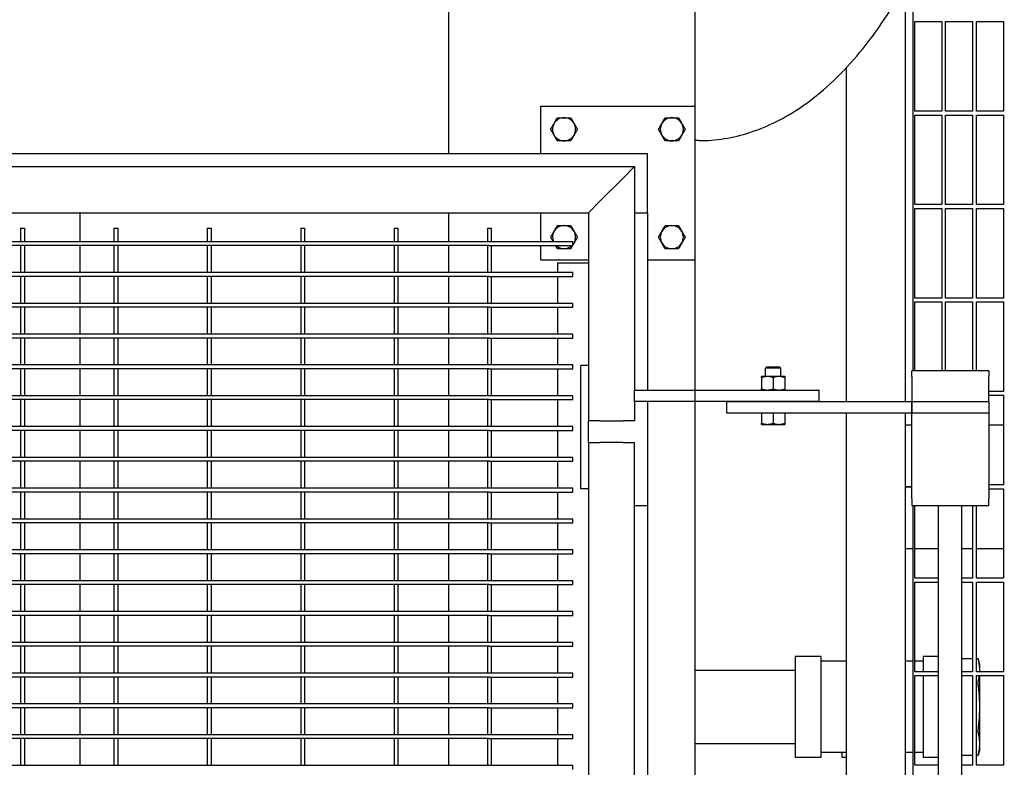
# Model space of a CAD drawing. Header units: inches. Extents: x 24 to 1128, y -94 to 748.
# Tile 506 of 546: x 671 to 703, y 541 to 565. Entities that reach past the tile are written whole.
import ezdxf

# ---------------------------------------------------------------- set-up
doc = ezdxf.new("R2010")
doc.units = ezdxf.units.IN
doc.header["$LTSCALE"] = 32
doc.header["$MEASUREMENT"] = 0
doc.layers.add('Dimension (ANSI)', color=7, linetype='Continuous', lineweight=25)
doc.layers.add('Visible (ANSI)', color=7, linetype='Continuous', lineweight=30)
doc.styles.add('Note Text (ANSI)', font='tahoma.ttf')
doc.dimstyles.new('Architectural (ANSI)', dxfattribs={"dimscale": 32, "dimtxt": 0.125, "dimasz": 0.098425, "dimexe": 0.125, "dimexo": 0.0625, "dimgap": 0.031496, "dimtad": 0, "dimtih": 1, "dimtoh": 1, "dimdec": 4, "dimrnd": 1e-08, "dimzin": 3, "dimdsep": 46, "dimlunit": 4, "dimtxsty": 'Note Text (ANSI)', "dimcen": 0.09, "dimdle": 0.393701, "dimclrd": 256, "dimclre": 256, "dimclrt": 256, "dimadec": 0, "dimazin": 3, "dimtfac": 0.96, "dimtofl": 0, "dimtmove": 0, "dimatfit": 3, "dimfxl": 1, "dimfrac": 2, "dimtolj": 1, "dimtzin": 12, "dimlwd": -1, "dimlwe": -1, "dimarcsym": 0})

# ---------------------------------------------------------------- blocks, each defined once
blk = doc.blocks.new('*D15')
at = {"layer": 'Defpoints', "color": 0, "transparency": 16777216}
for p in [(692.915, 562.239), (493.915, 496.383), (692.915, 464.957)]:
    blk.add_point(p, dxfattribs=at)
at = {"layer": 'Dimension (ANSI)', "transparency": 16777216}
for p, q in [((692.915, 560.239), (692.915, 460.957)), ((493.915, 494.383), (493.915, 460.957)), ((497.065, 464.957), (578.675, 464.957)), ((689.766, 464.957), (594.155, 464.957))]:
    blk.add_line(p, q, dxfattribs=at)
for points in [[(497.065, 465.481), (497.065, 464.432), (493.915, 464.957)], [(689.766, 465.481), (689.766, 464.432), (692.915, 464.957)]]:
    blk.add_solid(points, dxfattribs=at)
at = {"layer": 'Dimension (ANSI)', "transparency": 16777216, "insert": (579.683, 467.036), "char_height": 4, "attachment_point": 1, "style": 'Note Text (ANSI)'}
blk.add_mtext('\\A1;16\'-7"', dxfattribs=at)
blk = doc.blocks.new('*D17')
at = {"layer": 'Defpoints', "color": 0, "transparency": 16777216}
for p in [(692.915, 606.059), (692.915, 480.059), (781.117, 480.059)]:
    blk.add_point(p, dxfattribs=at)
at = {"layer": 'Dimension (ANSI)', "transparency": 16777216}
for p, q in [((694.915, 606.059), (785.117, 606.059)), ((781.117, 602.909), (781.117, 543.149)), ((781.117, 483.209), (781.117, 536.969)), ((694.915, 480.059), (785.117, 480.059))]:
    blk.add_line(p, q, dxfattribs=at)
for points in [[(780.592, 602.909), (781.642, 602.909), (781.117, 606.059)], [(780.592, 483.209), (781.642, 483.209), (781.117, 480.059)]]:
    blk.add_solid(points, dxfattribs=at)
at = {"layer": 'Dimension (ANSI)', "transparency": 16777216, "insert": (774.385, 542.141), "char_height": 4, "attachment_point": 1, "style": 'Note Text (ANSI)'}
blk.add_mtext('\\A1;10\'-6"', dxfattribs=at)

msp = doc.modelspace()

# ---------------------------------------------------------------- linework, layer by layer
at = {"layer": 'Visible (ANSI)'}
for p, q in [((692.91529, 606.05891), (692.91529, 562.23882)), ((684.91529, 598.05891), (684.91529, 560.69882)), ((699.99529, 566.65041), (699.99529, 553.65382)), ((699.74529, 566.17975), (699.74529, 552.65382)), ((700.05779, 562.07641), (700.05779, 564.98266)), ((700.05779, 564.98266), (700.93279, 564.98266)), ((700.93279, 564.98266), (700.93279, 562.07641)), ((701.05779, 562.07641), (701.05779, 564.98266)), ((701.05779, 564.98266), (701.93279, 564.98266)), ((701.93279, 564.98266), (701.93279, 562.07641)), ((702.05779, 562.07641), (702.05779, 564.98266)), ((702.05779, 564.98266), (702.93279, 564.98266)), ((702.93279, 564.98266), (702.93279, 562.07641)), ((697.82529, 563.47882), (697.82529, 552.65382)), ((687.91529, 562.23882), (692.91529, 562.23882)), ((687.91529, 560.69882), (687.91529, 562.23882)), ((692.91529, 562.23882), (692.91529, 557.23882)), ((700.93279, 562.07641), (700.05779, 562.07641)), ((700.05779, 559.04516), (700.05779, 561.95141)), ((700.05779, 561.95141), (700.93279, 561.95141)), ((700.93279, 561.95141), (700.93279, 559.04516)), ((701.93279, 562.07641), (701.05779, 562.07641)), ((701.05779, 559.04516), (701.05779, 561.95141)), ((701.05779, 561.95141), (701.93279, 561.95141)), ((701.93279, 561.95141), (701.93279, 559.04516)), ((702.93279, 562.07641), (702.05779, 562.07641)), ((702.05779, 559.04516), (702.05779, 561.95141)), ((702.05779, 561.95141), (702.93279, 561.95141)), ((702.93279, 561.95141), (702.93279, 559.04516)), ((693.04029, 561.12141), (692.91529, 561.12141)), ((626.53529, 560.69882), (691.37529, 560.69882)), ((691.37529, 558.77882), (691.37529, 560.69882)), ((626.95529, 560.27882), (690.95529, 560.27882)), ((690.58029, 559.90382), (690.95529, 560.27882)), ((690.95529, 560.27882), (690.58029, 559.90382)), ((690.95529, 560.27882), (690.95529, 553.02882)), ((690.58029, 559.90382), (689.83029, 559.15382)), ((689.83029, 559.15382), (690.58029, 559.90382)), ((689.45529, 558.77882), (689.83029, 559.15382)), ((689.83029, 559.15382), (689.45529, 558.77882)), ((700.93279, 559.04516), (700.05779, 559.04516)), ((701.93279, 559.04516), (701.05779, 559.04516)), ((702.93279, 559.04516), (702.05779, 559.04516)), ((628.45529, 558.77882), (689.45529, 558.77882)), ((672.95529, 557.84132), (672.95529, 558.77882)), ((684.91529, 558.77882), (684.91529, 557.84132)), ((687.91529, 557.84132), (687.91529, 558.77882)), ((689.45529, 558.77882), (689.45529, 552.02882)), ((690.95529, 558.77882), (691.37529, 558.77882)), ((690.95529, 558.77882), (691.37529, 558.77882)), ((691.37529, 558.77882), (691.37529, 553.02882)), ((700.05779, 556.01391), (700.05779, 558.92016)), ((700.05779, 558.92016), (700.93279, 558.92016)), ((700.93279, 558.92016), (700.93279, 556.01391)), ((701.05779, 556.01391), (701.05779, 558.92016)), ((701.05779, 558.92016), (701.93279, 558.92016)), ((701.93279, 558.92016), (701.93279, 556.01391)), ((702.05779, 556.01391), (702.05779, 558.92016)), ((702.05779, 558.92016), (702.93279, 558.92016)), ((702.93279, 558.92016), (702.93279, 556.01391)), ((671.01779, 558.27882), (671.14279, 558.27882)), ((671.01779, 558.27882), (671.01779, 557.84132)), ((671.14279, 558.27882), (671.14279, 557.84132)), ((674.04904, 558.27882), (674.17404, 558.27882)), ((674.04904, 558.27882), (674.04904, 557.84132)), ((674.17404, 558.27882), (674.17404, 557.84132)), ((677.08029, 558.27882), (677.20529, 558.27882)), ((677.08029, 558.27882), (677.08029, 557.84132)), ((677.20529, 558.27882), (677.20529, 557.84132)), ((680.11154, 558.27882), (680.23654, 558.27882)), ((680.11154, 558.27882), (680.11154, 557.84132)), ((680.23654, 558.27882), (680.23654, 557.84132)), ((683.14279, 558.27882), (683.26779, 558.27882)), ((683.14279, 558.27882), (683.14279, 557.84132)), ((683.26779, 558.27882), (683.26779, 557.84132)), ((686.17404, 558.27882), (686.29904, 558.27882)), ((686.17404, 558.27882), (686.17404, 557.84132)), ((686.29904, 558.27882), (686.29904, 557.84132)), ((671.08029, 557.84132), (668.04904, 557.84132)), ((671.08029, 557.71632), (668.04904, 557.71632)), ((671.01779, 557.71632), (671.01779, 556.84132)), ((674.11154, 557.84132), (671.08029, 557.84132)), ((674.11154, 557.71632), (671.08029, 557.71632)), ((671.14279, 557.71632), (671.14279, 556.84132)), ((672.95529, 556.84132), (672.95529, 557.71632)), ((674.04904, 557.71632), (674.04904, 556.84132)), ((677.14279, 557.84132), (674.11154, 557.84132)), ((677.14279, 557.71632), (674.11154, 557.71632)), ((674.17404, 557.71632), (674.17404, 556.84132)), ((677.08029, 557.71632), (677.08029, 556.84132)), ((680.17404, 557.84132), (677.14279, 557.84132)), ((680.17404, 557.71632), (677.14279, 557.71632)), ((677.20529, 557.71632), (677.20529, 556.84132)), ((680.11154, 557.71632), (680.11154, 556.84132)), ((683.20529, 557.84132), (680.17404, 557.84132)), ((683.20529, 557.71632), (680.17404, 557.71632)), ((680.23654, 557.71632), (680.23654, 556.84132)), ((683.14279, 557.71632), (683.14279, 556.84132)), ((686.23654, 557.84132), (683.20529, 557.84132)), ((686.23654, 557.71632), (683.20529, 557.71632)), ((683.26779, 557.71632), (683.26779, 556.84132)), ((684.91529, 557.71632), (684.91529, 556.84132)), ((686.17404, 557.71632), (686.17404, 556.84132)), ((688.95529, 557.84132), (686.23654, 557.84132)), ((686.23654, 557.71632), (688.95529, 557.71632)), ((686.29904, 557.71632), (686.29904, 556.84132)), ((687.91529, 557.23882), (687.91529, 557.71632)), ((688.95529, 557.71632), (688.95529, 557.84132)), ((689.45529, 557.23882), (687.91529, 557.23882)), ((688.45529, 557.15382), (688.45529, 556.84132)), ((688.45529, 557.15382), (689.45529, 557.15382)), ((692.91529, 557.23882), (691.37529, 557.23882)), ((692.91529, 557.23882), (692.91529, 553.02882)), ((671.08029, 556.84132), (668.04904, 556.84132)), ((671.08029, 556.71632), (668.04904, 556.71632)), ((671.01779, 556.71632), (671.01779, 555.84132)), ((674.11154, 556.84132), (671.08029, 556.84132)), ((674.11154, 556.71632), (671.08029, 556.71632)), ((671.14279, 556.71632), (671.14279, 555.84132)), ((672.95529, 555.84132), (672.95529, 556.71632)), ((674.04904, 556.71632), (674.04904, 555.84132)), ((677.14279, 556.84132), (674.11154, 556.84132)), ((677.14279, 556.71632), (674.11154, 556.71632)), ((674.17404, 556.71632), (674.17404, 555.84132)), ((677.08029, 556.71632), (677.08029, 555.84132)), ((680.17404, 556.84132), (677.14279, 556.84132)), ((680.17404, 556.71632), (677.14279, 556.71632)), ((677.20529, 556.71632), (677.20529, 555.84132)), ((680.11154, 556.71632), (680.11154, 555.84132)), ((683.20529, 556.84132), (680.17404, 556.84132)), ((683.20529, 556.71632), (680.17404, 556.71632)), ((680.23654, 556.71632), (680.23654, 555.84132)), ((683.14279, 556.71632), (683.14279, 555.84132)), ((686.23654, 556.84132), (683.20529, 556.84132)), ((686.23654, 556.71632), (683.20529, 556.71632)), ((683.26779, 556.71632), (683.26779, 555.84132)), ((684.91529, 556.71632), (684.91529, 555.84132)), ((686.17404, 556.71632), (686.17404, 555.84132)), ((688.95529, 556.84132), (686.23654, 556.84132)), ((686.23654, 556.71632), (688.95529, 556.71632)), ((686.29904, 556.71632), (686.29904, 555.84132)), ((688.45529, 556.71632), (688.45529, 555.84132)), ((688.95529, 556.71632), (688.95529, 556.84132)), ((671.08029, 555.84132), (668.04904, 555.84132)), ((674.11154, 555.84132), (671.08029, 555.84132)), ((677.14279, 555.84132), (674.11154, 555.84132)), ((680.17404, 555.84132), (677.14279, 555.84132)), ((683.20529, 555.84132), (680.17404, 555.84132)), ((686.23654, 555.84132), (683.20529, 555.84132)), ((688.95529, 555.84132), (686.23654, 555.84132)), ((688.95529, 555.71632), (688.95529, 555.84132)), ((700.93279, 556.01391), (700.05779, 556.01391)), ((700.05779, 553.65382), (700.05779, 555.88891)), ((700.05779, 555.88891), (700.93279, 555.88891)), ((700.93279, 555.88891), (700.93279, 553.65382)), ((701.93279, 556.01391), (701.05779, 556.01391)), ((701.05779, 553.65382), (701.05779, 555.88891)), ((701.05779, 555.88891), (701.93279, 555.88891)), ((701.93279, 555.88891), (701.93279, 553.65382)), ((702.93279, 556.01391), (702.05779, 556.01391)), ((702.05779, 553.65382), (702.05779, 555.88891)), ((702.05779, 555.88891), (702.93279, 555.88891)), ((702.93279, 555.88891), (702.93279, 552.98266)), ((671.08029, 555.71632), (668.04904, 555.71632)), ((671.01779, 555.71632), (671.01779, 554.84132)), ((674.11154, 555.71632), (671.08029, 555.71632)), ((671.14279, 555.71632), (671.14279, 554.84132)), ((672.95529, 554.84132), (672.95529, 555.71632)), ((674.04904, 555.71632), (674.04904, 554.84132)), ((677.14279, 555.71632), (674.11154, 555.71632)), ((674.17404, 555.71632), (674.17404, 554.84132)), ((677.08029, 555.71632), (677.08029, 554.84132)), ((680.17404, 555.71632), (677.14279, 555.71632)), ((677.20529, 555.71632), (677.20529, 554.84132)), ((680.11154, 555.71632), (680.11154, 554.84132)), ((683.20529, 555.71632), (680.17404, 555.71632)), ((680.23654, 555.71632), (680.23654, 554.84132)), ((683.14279, 555.71632), (683.14279, 554.84132)), ((686.23654, 555.71632), (683.20529, 555.71632)), ((683.26779, 555.71632), (683.26779, 554.84132)), ((684.91529, 555.71632), (684.91529, 554.84132)), ((686.17404, 555.71632), (686.17404, 554.84132)), ((686.23654, 555.71632), (688.95529, 555.71632)), ((686.29904, 555.71632), (686.29904, 554.84132)), ((688.45529, 555.71632), (688.45529, 554.84132)), ((671.08029, 554.84132), (668.04904, 554.84132)), ((674.11154, 554.84132), (671.08029, 554.84132)), ((677.14279, 554.84132), (674.11154, 554.84132)), ((680.17404, 554.84132), (677.14279, 554.84132)), ((683.20529, 554.84132), (680.17404, 554.84132)), ((686.23654, 554.84132), (683.20529, 554.84132)), ((688.95529, 554.84132), (686.23654, 554.84132)), ((688.95529, 554.71632), (688.95529, 554.84132)), ((671.08029, 554.71632), (668.04904, 554.71632)), ((671.01779, 554.71632), (671.01779, 553.84132)), ((674.11154, 554.71632), (671.08029, 554.71632)), ((671.14279, 554.71632), (671.14279, 553.84132)), ((672.95529, 553.84132), (672.95529, 554.71632)), ((674.04904, 554.71632), (674.04904, 553.84132)), ((677.14279, 554.71632), (674.11154, 554.71632)), ((674.17404, 554.71632), (674.17404, 553.84132)), ((677.08029, 554.71632), (677.08029, 553.84132)), ((680.17404, 554.71632), (677.14279, 554.71632)), ((677.20529, 554.71632), (677.20529, 553.84132)), ((680.11154, 554.71632), (680.11154, 553.84132)), ((683.20529, 554.71632), (680.17404, 554.71632)), ((680.23654, 554.71632), (680.23654, 553.84132)), ((683.14279, 554.71632), (683.14279, 553.84132)), ((686.23654, 554.71632), (683.20529, 554.71632)), ((683.26779, 554.71632), (683.26779, 553.84132)), ((684.91529, 554.71632), (684.91529, 553.84132)), ((686.17404, 554.71632), (686.17404, 553.84132)), ((686.23654, 554.71632), (688.95529, 554.71632)), ((686.29904, 554.71632), (686.29904, 553.84132)), ((688.45529, 554.71632), (688.45529, 553.84132)), ((671.08029, 553.84132), (668.04904, 553.84132)), ((674.11154, 553.84132), (671.08029, 553.84132)), ((677.14279, 553.84132), (674.11154, 553.84132)), ((680.17404, 553.84132), (677.14279, 553.84132)), ((683.20529, 553.84132), (680.17404, 553.84132)), ((686.23654, 553.84132), (683.20529, 553.84132)), ((688.95529, 553.84132), (686.23654, 553.84132)), ((688.95529, 553.71632), (688.95529, 553.84132)), ((671.08029, 553.71632), (668.04904, 553.71632)), ((671.01779, 553.71632), (671.01779, 552.84132)), ((674.11154, 553.71632), (671.08029, 553.71632)), ((671.14279, 553.71632), (671.14279, 552.84132)), ((672.95529, 552.84132), (672.95529, 553.71632)), ((674.04904, 553.71632), (674.04904, 552.84132)), ((677.14279, 553.71632), (674.11154, 553.71632)), ((674.17404, 553.71632), (674.17404, 552.84132)), ((677.08029, 553.71632), (677.08029, 552.84132)), ((680.17404, 553.71632), (677.14279, 553.71632)), ((677.20529, 553.71632), (677.20529, 552.84132)), ((680.11154, 553.71632), (680.11154, 552.84132)), ((683.20529, 553.71632), (680.17404, 553.71632)), ((680.23654, 553.71632), (680.23654, 552.84132)), ((683.14279, 553.71632), (683.14279, 552.84132)), ((686.23654, 553.71632), (683.20529, 553.71632)), ((683.26779, 553.71632), (683.26779, 552.84132)), ((684.91529, 553.71632), (684.91529, 552.84132)), ((686.17404, 553.71632), (686.17404, 552.84132)), ((686.23654, 553.71632), (688.95529, 553.71632)), ((686.29904, 553.71632), (686.29904, 552.84132)), ((688.45529, 553.71632), (688.45529, 552.84132)), ((689.45529, 553.8233), (689.20529, 553.8233)), ((689.20529, 549.8233), (689.20529, 553.8233)), ((695.25248, 553.77882), (695.20529, 553.73305)), ((695.70529, 553.73305), (695.20529, 553.73305)), ((695.20529, 553.46682), (695.20529, 553.73305)), ((695.25248, 553.77882), (695.6581, 553.77882)), ((695.6581, 553.77882), (695.70529, 553.73305)), ((695.70529, 553.46682), (695.70529, 553.73305)), ((699.95529, 553.46382), (699.95529, 553.65382)), ((702.45529, 553.65382), (699.95529, 553.65382)), ((702.45529, 553.65382), (702.45529, 553.46382)), ((695.26779, 553.46682), (695.08029, 553.46682)), ((695.08029, 553.43333), (695.08029, 553.06231)), ((695.64279, 553.46682), (695.26779, 553.46682)), ((695.45529, 553.43333), (695.45529, 553.06231)), ((695.83029, 553.46682), (695.64279, 553.46682)), ((695.83029, 553.43333), (695.83029, 553.06231)), ((699.95529, 553.46382), (699.95529, 552.65382)), ((702.45529, 552.65382), (702.45529, 553.46382)), ((690.95529, 553.02882), (696.95529, 553.02882)), ((690.95529, 552.65382), (690.95529, 553.02882)), ((696.95529, 552.65382), (696.95529, 553.02882)), ((702.93279, 552.98266), (702.45529, 552.98266)), ((671.08029, 552.84132), (668.04904, 552.84132)), ((671.08029, 552.71632), (668.04904, 552.71632)), ((671.01779, 552.71632), (671.01779, 551.84132)), ((674.11154, 552.84132), (671.08029, 552.84132)), ((674.11154, 552.71632), (671.08029, 552.71632)), ((671.14279, 552.71632), (671.14279, 551.84132)), ((672.95529, 551.84132), (672.95529, 552.71632)), ((674.04904, 552.71632), (674.04904, 551.84132)), ((677.14279, 552.84132), (674.11154, 552.84132)), ((677.14279, 552.71632), (674.11154, 552.71632)), ((674.17404, 552.71632), (674.17404, 551.84132)), ((677.08029, 552.71632), (677.08029, 551.84132)), ((680.17404, 552.84132), (677.14279, 552.84132)), ((680.17404, 552.71632), (677.14279, 552.71632)), ((677.20529, 552.71632), (677.20529, 551.84132)), ((680.11154, 552.71632), (680.11154, 551.84132)), ((683.20529, 552.84132), (680.17404, 552.84132)), ((683.20529, 552.71632), (680.17404, 552.71632)), ((680.23654, 552.71632), (680.23654, 551.84132)), ((683.14279, 552.71632), (683.14279, 551.84132)), ((686.23654, 552.84132), (683.20529, 552.84132)), ((686.23654, 552.71632), (683.20529, 552.71632)), ((683.26779, 552.71632), (683.26779, 551.84132)), ((684.91529, 552.71632), (684.91529, 551.84132)), ((686.17404, 552.71632), (686.17404, 551.84132)), ((688.95529, 552.84132), (686.23654, 552.84132)), ((686.23654, 552.71632), (688.95529, 552.71632)), ((686.29904, 552.71632), (686.29904, 551.84132)), ((688.45529, 552.71632), (688.45529, 551.84132)), ((688.95529, 552.71632), (688.95529, 552.84132)), ((690.95529, 552.65382), (690.95529, 552.02882)), ((696.95529, 552.65382), (690.95529, 552.65382)), ((691.37529, 552.65382), (691.37529, 549.27882)), ((692.91529, 552.65382), (692.91529, 527.90382)), ((693.95529, 552.65382), (699.95529, 552.65382)), ((693.95529, 552.27882), (693.95529, 552.65382)), ((699.95529, 552.27882), (699.95529, 552.65382)), ((699.95529, 552.65382), (702.45529, 552.65382)), ((699.95529, 552.65382), (699.95529, 552.27882)), ((702.45529, 552.85766), (702.93279, 552.85766)), ((702.45529, 552.65382), (702.45529, 552.27882)), ((702.93279, 552.85766), (702.93279, 549.95141)), ((699.95529, 552.27882), (693.95529, 552.27882)), ((695.08029, 552.27882), (695.08029, 551.94831)), ((695.45529, 552.27882), (695.45529, 551.94831)), ((695.83029, 552.27882), (695.83029, 551.94831)), ((697.82529, 552.27882), (697.82529, 528.27882)), ((699.74529, 552.27882), (699.74529, 528.27882)), ((699.95529, 552.16898), (699.95529, 552.27882)), ((702.45529, 552.27882), (699.95529, 552.27882)), ((702.45529, 552.27882), (702.45529, 552.16898)), ((689.45529, 551.3233), (689.45529, 552.02882)), ((689.83029, 552.02882), (689.45529, 552.02882)), ((689.83029, 552.02882), (690.58029, 552.02882)), ((690.95529, 552.02882), (690.58029, 552.02882)), ((695.08029, 551.91482), (695.26779, 551.91482)), ((695.26779, 551.91482), (695.64279, 551.91482)), ((695.64279, 551.91482), (695.83029, 551.91482)), ((699.95529, 549.49849), (699.95529, 552.16898)), ((702.45529, 552.16898), (702.45529, 549.49849)), ((671.08029, 551.84132), (668.04904, 551.84132)), ((671.08029, 551.71632), (668.04904, 551.71632)), ((671.01779, 551.71632), (671.01779, 550.84132)), ((674.11154, 551.84132), (671.08029, 551.84132)), ((674.11154, 551.71632), (671.08029, 551.71632)), ((671.14279, 551.71632), (671.14279, 550.84132)), ((672.95529, 550.84132), (672.95529, 551.71632)), ((674.04904, 551.71632), (674.04904, 550.84132)), ((677.14279, 551.84132), (674.11154, 551.84132)), ((677.14279, 551.71632), (674.11154, 551.71632)), ((674.17404, 551.71632), (674.17404, 550.84132)), ((677.08029, 551.71632), (677.08029, 550.84132)), ((680.17404, 551.84132), (677.14279, 551.84132)), ((680.17404, 551.71632), (677.14279, 551.71632)), ((677.20529, 551.71632), (677.20529, 550.84132)), ((680.11154, 551.71632), (680.11154, 550.84132)), ((683.20529, 551.84132), (680.17404, 551.84132)), ((683.20529, 551.71632), (680.17404, 551.71632)), ((680.23654, 551.71632), (680.23654, 550.84132)), ((683.14279, 551.71632), (683.14279, 550.84132)), ((686.23654, 551.84132), (683.20529, 551.84132)), ((686.23654, 551.71632), (683.20529, 551.71632)), ((683.26779, 551.71632), (683.26779, 550.84132)), ((684.91529, 551.71632), (684.91529, 550.84132)), ((686.17404, 551.71632), (686.17404, 550.84132)), ((688.95529, 551.84132), (686.23654, 551.84132)), ((686.23654, 551.71632), (688.95529, 551.71632)), ((686.29904, 551.71632), (686.29904, 550.84132)), ((688.45529, 551.71632), (688.45529, 550.84132)), ((688.95529, 551.71632), (688.95529, 551.84132)), ((699.95529, 551.88891), (699.74529, 551.88891)), ((702.93279, 551.88891), (702.45529, 551.88891)), ((689.45529, 551.3233), (689.83029, 551.3233)), ((689.45529, 551.3233), (689.45529, 529.3233)), ((690.58029, 551.3233), (689.83029, 551.3233)), ((690.58029, 551.3233), (690.95529, 551.3233)), ((690.95529, 529.3233), (690.95529, 551.3233)), ((671.08029, 550.84132), (668.04904, 550.84132)), ((671.08029, 550.71632), (668.04904, 550.71632)), ((671.01779, 550.71632), (671.01779, 549.84132)), ((674.11154, 550.84132), (671.08029, 550.84132)), ((674.11154, 550.71632), (671.08029, 550.71632)), ((671.14279, 550.71632), (671.14279, 549.84132)), ((672.95529, 549.84132), (672.95529, 550.71632)), ((674.04904, 550.71632), (674.04904, 549.84132)), ((677.14279, 550.84132), (674.11154, 550.84132)), ((677.14279, 550.71632), (674.11154, 550.71632)), ((674.17404, 550.71632), (674.17404, 549.84132)), ((677.08029, 550.71632), (677.08029, 549.84132)), ((680.17404, 550.84132), (677.14279, 550.84132)), ((680.17404, 550.71632), (677.14279, 550.71632)), ((677.20529, 550.71632), (677.20529, 549.84132)), ((680.11154, 550.71632), (680.11154, 549.84132)), ((683.20529, 550.84132), (680.17404, 550.84132)), ((683.20529, 550.71632), (680.17404, 550.71632)), ((680.23654, 550.71632), (680.23654, 549.84132)), ((683.14279, 550.71632), (683.14279, 549.84132)), ((686.23654, 550.84132), (683.20529, 550.84132)), ((686.23654, 550.71632), (683.20529, 550.71632)), ((683.26779, 550.71632), (683.26779, 549.84132)), ((684.91529, 550.71632), (684.91529, 549.84132)), ((686.17404, 550.71632), (686.17404, 549.84132)), ((688.95529, 550.84132), (686.23654, 550.84132)), ((686.23654, 550.71632), (688.95529, 550.71632)), ((686.29904, 550.71632), (686.29904, 549.84132)), ((688.45529, 550.71632), (688.45529, 549.84132)), ((688.95529, 550.71632), (688.95529, 550.84132)), ((671.08029, 549.84132), (668.04904, 549.84132)), ((671.08029, 549.71632), (668.04904, 549.71632)), ((671.01779, 549.71632), (671.01779, 548.84132)), ((674.11154, 549.84132), (671.08029, 549.84132)), ((674.11154, 549.71632), (671.08029, 549.71632)), ((671.14279, 549.71632), (671.14279, 548.84132)), ((672.95529, 548.84132), (672.95529, 549.71632)), ((674.04904, 549.71632), (674.04904, 548.84132)), ((677.14279, 549.84132), (674.11154, 549.84132)), ((677.14279, 549.71632), (674.11154, 549.71632)), ((674.17404, 549.71632), (674.17404, 548.84132)), ((677.08029, 549.71632), (677.08029, 548.84132)), ((680.17404, 549.84132), (677.14279, 549.84132)), ((680.17404, 549.71632), (677.14279, 549.71632)), ((677.20529, 549.71632), (677.20529, 548.84132)), ((680.11154, 549.71632), (680.11154, 548.84132)), ((683.20529, 549.84132), (680.17404, 549.84132)), ((683.20529, 549.71632), (680.17404, 549.71632)), ((680.23654, 549.71632), (680.23654, 548.84132)), ((683.14279, 549.71632), (683.14279, 548.84132)), ((686.23654, 549.84132), (683.20529, 549.84132)), ((686.23654, 549.71632), (683.20529, 549.71632)), ((683.26779, 549.71632), (683.26779, 548.84132)), ((684.91529, 549.71632), (684.91529, 548.84132)), ((686.17404, 549.71632), (686.17404, 548.84132)), ((688.95529, 549.84132), (686.23654, 549.84132)), ((686.23654, 549.71632), (688.95529, 549.71632)), ((686.29904, 549.71632), (686.29904, 548.84132)), ((688.45529, 549.71632), (688.45529, 548.84132)), ((688.95529, 549.71632), (688.95529, 549.84132)), ((689.45529, 549.8233), (689.20529, 549.8233)), ((699.95529, 549.88891), (699.74529, 549.88891)), ((699.74529, 549.88891), (699.95529, 549.88891)), ((702.93279, 549.95141), (702.45529, 549.95141)), ((702.45529, 549.82641), (702.93279, 549.82641)), ((702.93279, 549.82641), (702.93279, 546.92016)), ((699.95529, 549.49849), (699.95529, 549.27882)), ((702.45529, 549.27882), (702.45529, 549.49849)), ((690.95529, 549.27882), (691.37529, 549.27882)), ((691.37529, 549.27882), (691.37529, 531.27882)), ((699.95529, 549.27882), (702.45529, 549.27882)), ((699.99529, 549.27882), (699.99529, 531.27882)), ((700.05779, 546.92016), (700.05779, 549.27882)), ((700.83029, 531.27882), (700.83029, 549.27882)), ((701.58029, 531.27882), (701.58029, 549.27882)), ((701.93279, 549.27882), (701.93279, 546.92016)), ((702.05779, 546.92016), (702.05779, 549.27882)), ((671.08029, 548.84132), (668.04904, 548.84132)), ((671.08029, 548.71632), (668.04904, 548.71632)), ((671.01779, 548.71632), (671.01779, 547.84132)), ((674.11154, 548.84132), (671.08029, 548.84132)), ((674.11154, 548.71632), (671.08029, 548.71632)), ((671.14279, 548.71632), (671.14279, 547.84132)), ((672.95529, 547.84132), (672.95529, 548.71632)), ((674.04904, 548.71632), (674.04904, 547.84132)), ((677.14279, 548.84132), (674.11154, 548.84132)), ((677.14279, 548.71632), (674.11154, 548.71632)), ((674.17404, 548.71632), (674.17404, 547.84132)), ((677.08029, 548.71632), (677.08029, 547.84132)), ((680.17404, 548.84132), (677.14279, 548.84132)), ((680.17404, 548.71632), (677.14279, 548.71632)), ((677.20529, 548.71632), (677.20529, 547.84132)), ((680.11154, 548.71632), (680.11154, 547.84132)), ((683.20529, 548.84132), (680.17404, 548.84132)), ((683.20529, 548.71632), (680.17404, 548.71632)), ((680.23654, 548.71632), (680.23654, 547.84132)), ((683.14279, 548.71632), (683.14279, 547.84132)), ((686.23654, 548.84132), (683.20529, 548.84132)), ((686.23654, 548.71632), (683.20529, 548.71632)), ((683.26779, 548.71632), (683.26779, 547.84132)), ((684.91529, 548.71632), (684.91529, 547.84132)), ((686.17404, 548.71632), (686.17404, 547.84132)), ((688.95529, 548.84132), (686.23654, 548.84132)), ((686.23654, 548.71632), (688.95529, 548.71632)), ((686.29904, 548.71632), (686.29904, 547.84132)), ((688.45529, 548.71632), (688.45529, 547.84132)), ((688.95529, 548.71632), (688.95529, 548.84132)), ((671.08029, 547.84132), (668.04904, 547.84132)), ((674.11154, 547.84132), (671.08029, 547.84132)), ((677.14279, 547.84132), (674.11154, 547.84132)), ((680.17404, 547.84132), (677.14279, 547.84132)), ((683.20529, 547.84132), (680.17404, 547.84132)), ((686.23654, 547.84132), (683.20529, 547.84132)), ((688.95529, 547.84132), (686.23654, 547.84132)), ((688.95529, 547.71632), (688.95529, 547.84132)), ((699.74529, 547.88891), (699.99529, 547.88891)), ((700.05779, 547.88891), (700.83029, 547.88891)), ((701.58029, 547.88891), (701.93279, 547.88891)), ((702.05779, 547.88891), (702.93279, 547.88891)), ((671.08029, 547.71632), (668.04904, 547.71632)), ((671.01779, 547.71632), (671.01779, 546.84132)), ((674.11154, 547.71632), (671.08029, 547.71632)), ((671.14279, 547.71632), (671.14279, 546.84132)), ((672.95529, 546.84132), (672.95529, 547.71632)), ((674.04904, 547.71632), (674.04904, 546.84132)), ((677.14279, 547.71632), (674.11154, 547.71632)), ((674.17404, 547.71632), (674.17404, 546.84132)), ((677.08029, 547.71632), (677.08029, 546.84132)), ((680.17404, 547.71632), (677.14279, 547.71632)), ((677.20529, 547.71632), (677.20529, 546.84132)), ((680.11154, 547.71632), (680.11154, 546.84132)), ((683.20529, 547.71632), (680.17404, 547.71632)), ((680.23654, 547.71632), (680.23654, 546.84132)), ((683.14279, 547.71632), (683.14279, 546.84132)), ((686.23654, 547.71632), (683.20529, 547.71632)), ((683.26779, 547.71632), (683.26779, 546.84132)), ((684.91529, 547.71632), (684.91529, 546.84132)), ((686.17404, 547.71632), (686.17404, 546.84132)), ((686.23654, 547.71632), (688.95529, 547.71632)), ((686.29904, 547.71632), (686.29904, 546.84132)), ((688.45529, 547.71632), (688.45529, 546.84132)), ((671.08029, 546.84132), (668.04904, 546.84132)), ((674.11154, 546.84132), (671.08029, 546.84132)), ((677.14279, 546.84132), (674.11154, 546.84132)), ((680.17404, 546.84132), (677.14279, 546.84132)), ((683.20529, 546.84132), (680.17404, 546.84132)), ((686.23654, 546.84132), (683.20529, 546.84132)), ((688.95529, 546.84132), (686.23654, 546.84132)), ((688.95529, 546.71632), (688.95529, 546.84132)), ((700.83029, 546.92016), (700.05779, 546.92016)), ((700.05779, 543.88891), (700.05779, 546.79516)), ((700.05779, 546.79516), (700.83029, 546.79516)), ((701.93279, 546.92016), (701.58029, 546.92016)), ((701.58029, 546.79516), (701.93279, 546.79516)), ((701.93279, 546.79516), (701.93279, 543.88891)), ((702.93279, 546.92016), (702.05779, 546.92016)), ((702.05779, 543.88891), (702.05779, 546.79516)), ((702.05779, 546.79516), (702.93279, 546.79516)), ((702.93279, 546.79516), (702.93279, 543.88891)), ((671.08029, 546.71632), (668.04904, 546.71632)), ((671.01779, 546.71632), (671.01779, 545.84132)), ((674.11154, 546.71632), (671.08029, 546.71632)), ((671.14279, 546.71632), (671.14279, 545.84132)), ((672.95529, 545.84132), (672.95529, 546.71632)), ((674.04904, 546.71632), (674.04904, 545.84132)), ((677.14279, 546.71632), (674.11154, 546.71632)), ((674.17404, 546.71632), (674.17404, 545.84132)), ((677.08029, 546.71632), (677.08029, 545.84132)), ((680.17404, 546.71632), (677.14279, 546.71632)), ((677.20529, 546.71632), (677.20529, 545.84132)), ((680.11154, 546.71632), (680.11154, 545.84132)), ((683.20529, 546.71632), (680.17404, 546.71632)), ((680.23654, 546.71632), (680.23654, 545.84132)), ((683.14279, 546.71632), (683.14279, 545.84132)), ((686.23654, 546.71632), (683.20529, 546.71632)), ((683.26779, 546.71632), (683.26779, 545.84132)), ((684.91529, 546.71632), (684.91529, 545.84132)), ((686.17404, 546.71632), (686.17404, 545.84132)), ((686.23654, 546.71632), (688.95529, 546.71632)), ((686.29904, 546.71632), (686.29904, 545.84132)), ((688.45529, 546.71632), (688.45529, 545.84132)), ((671.08029, 545.84132), (668.04904, 545.84132)), ((674.11154, 545.84132), (671.08029, 545.84132)), ((677.14279, 545.84132), (674.11154, 545.84132)), ((680.17404, 545.84132), (677.14279, 545.84132)), ((683.20529, 545.84132), (680.17404, 545.84132)), ((686.23654, 545.84132), (683.20529, 545.84132)), ((688.95529, 545.84132), (686.23654, 545.84132)), ((688.95529, 545.71632), (688.95529, 545.84132)), ((671.08029, 545.71632), (668.04904, 545.71632)), ((671.01779, 545.71632), (671.01779, 544.84132)), ((674.11154, 545.71632), (671.08029, 545.71632)), ((671.14279, 545.71632), (671.14279, 544.84132)), ((672.95529, 544.84132), (672.95529, 545.71632)), ((674.04904, 545.71632), (674.04904, 544.84132)), ((677.14279, 545.71632), (674.11154, 545.71632)), ((674.17404, 545.71632), (674.17404, 544.84132)), ((677.08029, 545.71632), (677.08029, 544.84132)), ((680.17404, 545.71632), (677.14279, 545.71632)), ((677.20529, 545.71632), (677.20529, 544.84132)), ((680.11154, 545.71632), (680.11154, 544.84132)), ((683.20529, 545.71632), (680.17404, 545.71632)), ((680.23654, 545.71632), (680.23654, 544.84132)), ((683.14279, 545.71632), (683.14279, 544.84132)), ((686.23654, 545.71632), (683.20529, 545.71632)), ((683.26779, 545.71632), (683.26779, 544.84132)), ((684.91529, 545.71632), (684.91529, 544.84132)), ((686.17404, 545.71632), (686.17404, 544.84132)), ((686.23654, 545.71632), (688.95529, 545.71632)), ((686.29904, 545.71632), (686.29904, 544.84132)), ((688.45529, 545.71632), (688.45529, 544.84132)), ((671.08029, 544.84132), (668.04904, 544.84132)), ((671.08029, 544.71632), (668.04904, 544.71632)), ((671.01779, 544.71632), (671.01779, 543.84132)), ((674.11154, 544.84132), (671.08029, 544.84132)), ((674.11154, 544.71632), (671.08029, 544.71632)), ((671.14279, 544.71632), (671.14279, 543.84132)), ((672.95529, 543.84132), (672.95529, 544.71632)), ((674.04904, 544.71632), (674.04904, 543.84132)), ((677.14279, 544.84132), (674.11154, 544.84132)), ((677.14279, 544.71632), (674.11154, 544.71632)), ((674.17404, 544.71632), (674.17404, 543.84132)), ((677.08029, 544.71632), (677.08029, 543.84132)), ((680.17404, 544.84132), (677.14279, 544.84132)), ((680.17404, 544.71632), (677.14279, 544.71632)), ((677.20529, 544.71632), (677.20529, 543.84132)), ((680.11154, 544.71632), (680.11154, 543.84132)), ((683.20529, 544.84132), (680.17404, 544.84132)), ((683.20529, 544.71632), (680.17404, 544.71632)), ((680.23654, 544.71632), (680.23654, 543.84132)), ((683.14279, 544.71632), (683.14279, 543.84132)), ((686.23654, 544.84132), (683.20529, 544.84132)), ((686.23654, 544.71632), (683.20529, 544.71632)), ((683.26779, 544.71632), (683.26779, 543.84132)), ((684.91529, 544.71632), (684.91529, 543.84132)), ((686.17404, 544.71632), (686.17404, 543.84132)), ((688.95529, 544.84132), (686.23654, 544.84132)), ((686.23654, 544.71632), (688.95529, 544.71632)), ((686.29904, 544.71632), (686.29904, 543.84132)), ((688.45529, 544.71632), (688.45529, 543.84132)), ((688.95529, 544.71632), (688.95529, 544.84132)), ((696.16529, 544.38641), (696.16529, 541.10641)), ((697.00529, 544.38641), (696.16529, 544.38641)), ((697.00529, 544.38641), (697.00529, 541.10641)), ((700.32529, 544.38641), (700.32529, 543.88891)), ((700.83029, 544.38641), (700.32529, 544.38641)), ((701.58029, 544.31479), (701.93279, 544.31479)), ((702.05779, 544.31479), (702.11348, 544.31479)), ((702.16529, 544.12141), (702.11348, 544.31479)), ((692.91529, 543.93391), (696.16529, 543.93391)), ((697.82529, 544.22641), (697.00529, 544.22641)), ((699.99529, 544.22641), (699.74529, 544.22641)), ((700.32529, 544.22641), (700.05779, 544.22641)), ((702.16529, 543.93719), (702.16529, 544.12141)), ((702.16529, 543.88891), (702.16529, 543.93719)), ((671.08029, 543.84132), (668.04904, 543.84132)), ((671.08029, 543.71632), (668.04904, 543.71632)), ((671.01779, 543.71632), (671.01779, 542.84132)), ((674.11154, 543.84132), (671.08029, 543.84132)), ((674.11154, 543.71632), (671.08029, 543.71632)), ((671.14279, 543.71632), (671.14279, 542.84132)), ((672.95529, 542.84132), (672.95529, 543.71632)), ((674.04904, 543.71632), (674.04904, 542.84132)), ((677.14279, 543.84132), (674.11154, 543.84132)), ((677.14279, 543.71632), (674.11154, 543.71632)), ((674.17404, 543.71632), (674.17404, 542.84132)), ((677.08029, 543.71632), (677.08029, 542.84132)), ((680.17404, 543.84132), (677.14279, 543.84132)), ((680.17404, 543.71632), (677.14279, 543.71632)), ((677.20529, 543.71632), (677.20529, 542.84132)), ((680.11154, 543.71632), (680.11154, 542.84132)), ((683.20529, 543.84132), (680.17404, 543.84132)), ((683.20529, 543.71632), (680.17404, 543.71632)), ((680.23654, 543.71632), (680.23654, 542.84132)), ((683.14279, 543.71632), (683.14279, 542.84132)), ((686.23654, 543.84132), (683.20529, 543.84132)), ((686.23654, 543.71632), (683.20529, 543.71632)), ((683.26779, 543.71632), (683.26779, 542.84132)), ((684.91529, 543.71632), (684.91529, 542.84132)), ((686.17404, 543.71632), (686.17404, 542.84132)), ((688.95529, 543.84132), (686.23654, 543.84132)), ((686.23654, 543.71632), (688.95529, 543.71632)), ((686.29904, 543.71632), (686.29904, 542.84132)), ((688.45529, 543.71632), (688.45529, 542.84132)), ((688.95529, 543.71632), (688.95529, 543.84132)), ((700.83029, 543.88891), (700.05779, 543.88891)), ((700.05779, 540.85766), (700.05779, 543.76391)), ((700.05779, 543.76391), (700.83029, 543.76391)), ((700.32529, 543.76391), (700.32529, 541.10641)), ((701.93279, 543.88891), (701.58029, 543.88891)), ((701.58029, 543.76391), (701.93279, 543.76391)), ((701.93279, 543.76391), (701.93279, 540.85766)), ((702.93279, 543.88891), (702.05779, 543.88891)), ((702.05779, 540.85766), (702.05779, 543.76391)), ((702.05779, 543.76391), (702.93279, 543.76391)), ((702.16529, 542.74641), (702.16529, 543.76391)), ((702.93279, 543.76391), (702.93279, 540.85766)), ((671.08029, 542.84132), (668.04904, 542.84132)), ((671.08029, 542.71632), (668.04904, 542.71632)), ((671.01779, 542.71632), (671.01779, 541.84132)), ((674.11154, 542.84132), (671.08029, 542.84132)), ((674.11154, 542.71632), (671.08029, 542.71632)), ((671.14279, 542.71632), (671.14279, 541.84132)), ((672.95529, 541.84132), (672.95529, 542.71632)), ((674.04904, 542.71632), (674.04904, 541.84132)), ((677.14279, 542.84132), (674.11154, 542.84132)), ((677.14279, 542.71632), (674.11154, 542.71632)), ((674.17404, 542.71632), (674.17404, 541.84132)), ((677.08029, 542.71632), (677.08029, 541.84132)), ((680.17404, 542.84132), (677.14279, 542.84132)), ((680.17404, 542.71632), (677.14279, 542.71632)), ((677.20529, 542.71632), (677.20529, 541.84132)), ((680.11154, 542.71632), (680.11154, 541.84132)), ((683.20529, 542.84132), (680.17404, 542.84132)), ((683.20529, 542.71632), (680.17404, 542.71632)), ((680.23654, 542.71632), (680.23654, 541.84132)), ((683.14279, 542.71632), (683.14279, 541.84132)), ((686.23654, 542.84132), (683.20529, 542.84132)), ((686.23654, 542.71632), (683.20529, 542.71632)), ((683.26779, 542.71632), (683.26779, 541.84132)), ((684.91529, 542.71632), (684.91529, 541.84132)), ((686.17404, 542.71632), (686.17404, 541.84132)), ((688.95529, 542.84132), (686.23654, 542.84132)), ((686.23654, 542.71632), (688.95529, 542.71632)), ((686.29904, 542.71632), (686.29904, 541.84132)), ((688.45529, 542.71632), (688.45529, 541.84132)), ((688.95529, 542.71632), (688.95529, 542.84132)), ((702.16529, 541.55562), (702.16529, 542.74641)), ((671.08029, 541.84132), (668.04904, 541.84132)), ((671.08029, 541.71632), (668.04904, 541.71632)), ((671.01779, 541.71632), (671.01779, 540.84132)), ((674.11154, 541.84132), (671.08029, 541.84132)), ((674.11154, 541.71632), (671.08029, 541.71632)), ((671.14279, 541.71632), (671.14279, 540.84132)), ((672.95529, 540.84132), (672.95529, 541.71632)), ((674.04904, 541.71632), (674.04904, 540.84132)), ((677.14279, 541.84132), (674.11154, 541.84132)), ((677.14279, 541.71632), (674.11154, 541.71632)), ((674.17404, 541.71632), (674.17404, 540.84132)), ((677.08029, 541.71632), (677.08029, 540.84132)), ((680.17404, 541.84132), (677.14279, 541.84132)), ((680.17404, 541.71632), (677.14279, 541.71632)), ((677.20529, 541.71632), (677.20529, 540.84132)), ((680.11154, 541.71632), (680.11154, 540.84132)), ((683.20529, 541.84132), (680.17404, 541.84132)), ((683.20529, 541.71632), (680.17404, 541.71632)), ((680.23654, 541.71632), (680.23654, 540.84132)), ((683.14279, 541.71632), (683.14279, 540.84132)), ((686.23654, 541.84132), (683.20529, 541.84132)), ((686.23654, 541.71632), (683.20529, 541.71632)), ((683.26779, 541.71632), (683.26779, 540.84132)), ((684.91529, 541.71632), (684.91529, 540.84132)), ((686.17404, 541.71632), (686.17404, 540.84132)), ((688.95529, 541.84132), (686.23654, 541.84132)), ((686.23654, 541.71632), (688.95529, 541.71632)), ((686.29904, 541.71632), (686.29904, 540.84132)), ((688.45529, 541.71632), (688.45529, 540.84132)), ((688.95529, 541.71632), (688.95529, 541.84132)), ((692.91529, 541.55891), (696.16529, 541.55891)), ((702.16529, 541.37141), (702.11348, 541.17803)), ((702.16529, 541.37141), (702.16529, 541.55562)), ((697.00529, 541.10641), (696.16529, 541.10641)), ((697.82529, 541.26641), (697.00529, 541.26641)), ((697.69029, 541.26641), (697.69029, 541.11641)), ((697.69029, 541.11641), (697.82529, 541.11641)), ((699.99529, 541.26641), (699.74529, 541.26641)), ((700.32529, 541.26641), (700.05779, 541.26641)), ((700.83029, 541.10641), (700.32529, 541.10641)), ((701.58029, 541.17803), (701.93279, 541.17803)), ((702.05779, 541.17803), (702.11348, 541.17803)), ((671.08029, 540.84132), (668.04904, 540.84132)), ((674.11154, 540.84132), (671.08029, 540.84132)), ((677.14279, 540.84132), (674.11154, 540.84132)), ((680.17404, 540.84132), (677.14279, 540.84132)), ((683.20529, 540.84132), (680.17404, 540.84132)), ((686.23654, 540.84132), (683.20529, 540.84132)), ((688.95529, 540.84132), (686.23654, 540.84132)), ((688.95529, 540.71632), (688.95529, 540.84132)), ((700.83029, 540.85766), (700.05779, 540.85766)), ((701.93279, 540.85766), (701.58029, 540.85766)), ((702.93279, 540.85766), (702.05779, 540.85766))]:
    msp.add_line(p, q, dxfattribs=at)
for centre, start, end in [((688.66529, 561.48882), 90, 150), ((688.66529, 561.48882), 30, 90), ((692.16529, 561.48882), 90, 150), ((692.16529, 561.48882), 30, 90), ((688.66529, 561.48882), 150, 210), ((688.66529, 561.48882), 330, 30), ((692.16529, 561.48882), 150, 210), ((692.16529, 561.48882), 330, 30), ((688.66529, 561.48882), 210, 270), ((688.66529, 561.48882), 270, 330), ((692.16529, 561.48882), 210, 270), ((692.16529, 561.48882), 270, 330), ((688.66529, 557.98882), 90, 150), ((688.66529, 557.98882), 30, 90), ((692.16529, 557.98882), 90, 150), ((692.16529, 557.98882), 30, 90), ((688.66529, 557.98882), 150, 203.162069), ((688.66529, 557.98882), 330, 30), ((692.16529, 557.98882), 150, 210), ((692.16529, 557.98882), 330, 30), ((688.66529, 557.98882), 226.607672, 270), ((688.66529, 557.98882), 270, 313.392328), ((688.66529, 557.98882), 320.65417, 330), ((692.16529, 557.98882), 210, 270), ((692.16529, 557.98882), 270, 330)]:
    msp.add_arc(centre, 0.375, start, end, dxfattribs=at)
for points, knots in [([(693.04029, 561.12141), (693.59929, 561.12141), (694.1579, 561.21147), (695.28756, 561.57541), (695.856, 561.86237), (697.02585, 562.6686), (697.61878, 563.21726), (698.72339, 564.51543), (699.23531, 565.26522), (700.16796, 566.93681), (700.58865, 567.85871), (701.00995, 568.98876), (701.06074, 569.12904), (701.1105, 569.27062)], [0, 0, 0, 0, 0.159713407, 0.159713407, 0.331843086, 0.331843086, 0.531261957, 0.531261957, 0.730680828, 0.730680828, 0.930099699, 0.930099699, 0.95805109, 0.95805109, 0.95805109, 0.95805109]), ([(702.11763, 544.29804), (702.11707, 544.30027), (702.11656, 544.30231), (702.11435, 544.31122), (702.11348, 544.31479), (702.11348, 544.31479)], [-0.674907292, -0.674907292, -0.674907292, -0.674907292, -0.642348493, -0.642348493, -0.514911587, -0.514911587, -0.514911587, -0.514911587]), ([(702.11763, 543.4681), (702.11707, 543.47257), (702.11656, 543.47705), (702.11435, 543.49899), (702.11348, 543.51611), (702.11348, 543.54508), (702.11435, 543.55864), (702.11656, 543.57166), (702.11707, 543.57412), (702.11763, 543.57635)], [-0.674907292, -0.674907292, -0.674907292, -0.674907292, -0.642348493, -0.642348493, -0.514911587, -0.514911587, -0.387474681, -0.387474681, -0.354915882, -0.354915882, -0.354915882, -0.354915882]), ([(702.11763, 541.91647), (702.11707, 541.9187), (702.11656, 541.92115), (702.11435, 541.93417), (702.11348, 541.94774), (702.11348, 541.97671), (702.11435, 541.99383), (702.11656, 542.01577), (702.11707, 542.02025), (702.11763, 542.02472)], [-0.674907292, -0.674907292, -0.674907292, -0.674907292, -0.642348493, -0.642348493, -0.514911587, -0.514911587, -0.387474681, -0.387474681, -0.354915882, -0.354915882, -0.354915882, -0.354915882]), ([(702.11348, 541.17803), (702.11348, 541.17803), (702.11435, 541.18159), (702.11656, 541.19051), (702.11707, 541.19255), (702.11763, 541.19478)], [-0.514911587, -0.514911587, -0.514911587, -0.514911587, -0.387474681, -0.387474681, -0.354915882, -0.354915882, -0.354915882, -0.354915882])]:
    msp.add_open_spline(points, degree=3, knots=knots, dxfattribs=at)
for points, weights in [([(688.34053, 561.67632), (688.39077, 561.76334), (688.44878, 561.86382)], [1, 1.0379548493, 1]), ([(688.44878, 561.86382), (688.56481, 561.86382), (688.66529, 561.86382)], [1, 1.0379548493, 1]), ([(688.66529, 561.86382), (688.76577, 561.86382), (688.8818, 561.86382)], [1, 1.0379548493, 1]), ([(688.8818, 561.86382), (688.93981, 561.76334), (688.99005, 561.67632)], [1, 1.0379548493, 1]), ([(691.84053, 561.67632), (691.89077, 561.76334), (691.94878, 561.86382)], [1, 1.0379548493, 1]), ([(691.94878, 561.86382), (692.06481, 561.86382), (692.16529, 561.86382)], [1, 1.0379548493, 1]), ([(692.16529, 561.86382), (692.26577, 561.86382), (692.3818, 561.86382)], [1, 1.0379548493, 1]), ([(692.3818, 561.86382), (692.43981, 561.76334), (692.49005, 561.67632)], [1, 1.0379548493, 1]), ([(688.23228, 561.48882), (688.29029, 561.5893), (688.34053, 561.67632)], [1, 1.0379548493, 1]), ([(688.99005, 561.67632), (689.04029, 561.5893), (689.0983, 561.48882)], [1, 1.0379548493, 1]), ([(691.73228, 561.48882), (691.79029, 561.5893), (691.84053, 561.67632)], [1, 1.0379548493, 1]), ([(692.49005, 561.67632), (692.54029, 561.5893), (692.5983, 561.48882)], [1, 1.0379548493, 1]), ([(688.34053, 561.30132), (688.29029, 561.38834), (688.23228, 561.48882)], [1, 1.0379548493, 1]), ([(688.44878, 561.11382), (688.39077, 561.2143), (688.34053, 561.30132)], [1, 1.0379548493, 1]), ([(688.99005, 561.30132), (688.93981, 561.2143), (688.8818, 561.11382)], [1, 1.0379548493, 1]), ([(689.0983, 561.48882), (689.04029, 561.38834), (688.99005, 561.30132)], [1, 1.0379548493, 1]), ([(691.84053, 561.30132), (691.79029, 561.38834), (691.73228, 561.48882)], [1, 1.0379548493, 1]), ([(691.94878, 561.11382), (691.89077, 561.2143), (691.84053, 561.30132)], [1, 1.0379548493, 1]), ([(692.49005, 561.30132), (692.43981, 561.2143), (692.3818, 561.11382)], [1, 1.0379548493, 1]), ([(692.5983, 561.48882), (692.54029, 561.38834), (692.49005, 561.30132)], [1, 1.0379548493, 1]), ([(688.66529, 561.11382), (688.56481, 561.11382), (688.44878, 561.11382)], [1, 1.0379548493, 1]), ([(688.8818, 561.11382), (688.76577, 561.11382), (688.66529, 561.11382)], [1, 1.0379548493, 1]), ([(692.16529, 561.11382), (692.06481, 561.11382), (691.94878, 561.11382)], [1, 1.0379548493, 1]), ([(692.3818, 561.11382), (692.26577, 561.11382), (692.16529, 561.11382)], [1, 1.0379548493, 1]), ([(688.34053, 558.17632), (688.39077, 558.26334), (688.44878, 558.36382)], [1, 1.0379548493, 1]), ([(688.44878, 558.36382), (688.56481, 558.36382), (688.66529, 558.36382)], [1, 1.0379548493, 1]), ([(688.66529, 558.36382), (688.76577, 558.36382), (688.8818, 558.36382)], [1, 1.0379548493, 1]), ([(688.8818, 558.36382), (688.93981, 558.26334), (688.99005, 558.17632)], [1, 1.0379548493, 1]), ([(691.84053, 558.17632), (691.89077, 558.26334), (691.94878, 558.36382)], [1, 1.0379548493, 1]), ([(691.94878, 558.36382), (692.06481, 558.36382), (692.16529, 558.36382)], [1, 1.0379548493, 1]), ([(692.16529, 558.36382), (692.26577, 558.36382), (692.3818, 558.36382)], [1, 1.0379548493, 1]), ([(692.3818, 558.36382), (692.43981, 558.26334), (692.49005, 558.17632)], [1, 1.0379548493, 1]), ([(688.23228, 557.98882), (688.29029, 558.0893), (688.34053, 558.17632)], [1, 1.0379548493, 1]), ([(688.31744, 557.84132), (688.27776, 557.91005), (688.23228, 557.98882)], [1.01313019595, 1.02951143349, 1]), ([(688.99005, 558.17632), (689.04029, 558.0893), (689.0983, 557.98882)], [1, 1.0379548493, 1]), ([(689.0983, 557.98882), (689.04029, 557.88834), (688.99005, 557.80132)], [1, 1.0379548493, 1]), ([(691.73228, 557.98882), (691.79029, 558.0893), (691.84053, 558.17632)], [1, 1.0379548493, 1]), ([(691.84053, 557.80132), (691.79029, 557.88834), (691.73228, 557.98882)], [1, 1.0379548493, 1]), ([(692.49005, 558.17632), (692.54029, 558.0893), (692.5983, 557.98882)], [1, 1.0379548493, 1]), ([(692.5983, 557.98882), (692.54029, 557.88834), (692.49005, 557.80132)], [1, 1.0379548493, 1]), ([(688.44878, 557.61382), (688.41756, 557.6679), (688.38961, 557.71632)], [1, 1.02007741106, 1.01891366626]), ([(688.94098, 557.71632), (688.91302, 557.6679), (688.8818, 557.61382)], [1.01891366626, 1.02007741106, 1]), ([(688.99005, 557.80132), (688.97282, 557.77147), (688.95529, 557.74111)], [1, 1.01270212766, 1.01690236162]), ([(691.94878, 557.61382), (691.89077, 557.7143), (691.84053, 557.80132)], [1, 1.0379548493, 1]), ([(692.49005, 557.80132), (692.43981, 557.7143), (692.3818, 557.61382)], [1, 1.0379548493, 1]), ([(688.66529, 557.61382), (688.56481, 557.61382), (688.44878, 557.61382)], [1, 1.0379548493, 1]), ([(688.8818, 557.61382), (688.76577, 557.61382), (688.66529, 557.61382)], [1, 1.0379548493, 1]), ([(692.16529, 557.61382), (692.06481, 557.61382), (691.94878, 557.61382)], [1, 1.0379548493, 1]), ([(692.3818, 557.61382), (692.26577, 557.61382), (692.16529, 557.61382)], [1, 1.0379548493, 1]), ([(695.08029, 553.43333), (695.08029, 553.46682), (695.08029, 553.46682)], [1, 1.0379548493, 1]), ([(695.26779, 553.46682), (695.18077, 553.46682), (695.08029, 553.43333)], [1, 1.0379548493, 1]), ([(695.45529, 553.43333), (695.35481, 553.46682), (695.26779, 553.46682)], [1, 1.0379548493, 1]), ([(695.64279, 553.46682), (695.55577, 553.46682), (695.45529, 553.43333)], [1, 1.0379548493, 1]), ([(695.83029, 553.43333), (695.72981, 553.46682), (695.64279, 553.46682)], [1, 1.0379548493, 1]), ([(695.83029, 553.46682), (695.83029, 553.46682), (695.83029, 553.43333)], [1, 1.0379548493, 1]), ([(695.08029, 553.02882), (695.08029, 553.02882), (695.08029, 553.06231)], [1, 1.0379548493, 1]), ([(695.08029, 553.06231), (695.18077, 553.02882), (695.26779, 553.02882)], [1, 1.0379548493, 1]), ([(695.26779, 553.02882), (695.35481, 553.02882), (695.45529, 553.06231)], [1, 1.0379548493, 1]), ([(695.45529, 553.06231), (695.55577, 553.02882), (695.64279, 553.02882)], [1, 1.0379548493, 1]), ([(695.64279, 553.02882), (695.72981, 553.02882), (695.83029, 553.06231)], [1, 1.0379548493, 1]), ([(695.83029, 553.06231), (695.83029, 553.02882), (695.83029, 553.02882)], [1, 1.0379548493, 1]), ([(695.08029, 551.91482), (695.08029, 551.91482), (695.08029, 551.94831)], [1, 1.0379548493, 1]), ([(695.08029, 551.94831), (695.18077, 551.91482), (695.26779, 551.91482)], [1, 1.0379548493, 1]), ([(695.26779, 551.91482), (695.35481, 551.91482), (695.45529, 551.94831)], [1, 1.0379548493, 1]), ([(695.45529, 551.94831), (695.55577, 551.91482), (695.64279, 551.91482)], [1, 1.0379548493, 1]), ([(695.64279, 551.91482), (695.72981, 551.91482), (695.83029, 551.94831)], [1, 1.0379548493, 1]), ([(695.83029, 551.94831), (695.83029, 551.91482), (695.83029, 551.91482)], [1, 1.0379548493, 1]), ([(702.16529, 543.93719), (702.16529, 544.10665), (702.11763, 544.29804)], [1, 1.05302826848, 1.0414979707]), ([(702.16438, 543.88891), (702.16529, 543.91308), (702.16529, 543.93719)], [1.01323858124, 1.00721721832, 1]), ([(702.11763, 543.57635), (702.14204, 543.67439), (702.15377, 543.76391)], [1.0414979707, 1.04737269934, 1.03648841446]), ([(702.16529, 542.74641), (702.16529, 543.08533), (702.11763, 543.4681)], [1, 1.05302826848, 1.0414979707]), ([(702.11763, 542.02472), (702.16529, 542.40749), (702.16529, 542.74641)], [1.0414979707, 1.05302826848, 1]), ([(702.16529, 541.55562), (702.16529, 541.72508), (702.11763, 541.91647)], [1, 1.05302826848, 1.0414979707]), ([(702.11763, 541.19478), (702.16529, 541.38616), (702.16529, 541.55562)], [1.0414979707, 1.05302826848, 1])]:
    msp.add_rational_spline(points, weights, degree=2, dxfattribs=at)

# ---------------------------------------------------------------- dimensions: what is measured, and where the dimension line sits
at = {"layer": 'Dimension (ANSI)'}
dim = msp.add_linear_dim(base=(781.11714, 480.05891), p1=(692.91529, 606.05891), p2=(692.91529, 480.05891), angle=90, dimstyle='Architectural (ANSI)', override={"dimgap": 0.031496, "dimdec": 4, "dimlfac": 1, "dimtol": 0, "dimlim": 0, "dimtp": 0, "dimtm": 0, "dimtdec": 2, "dimatfit": 1}, dxfattribs=at)
dim.commit()
dim.dimension.update_dxf_attribs({"geometry": '*D17', "text_midpoint": (781.11714, 540.05891), "dimtype": 160})
dim = msp.add_linear_dim(base=(692.91529, 464.95655), p1=(493.91529, 496.38341), p2=(692.91529, 562.23882), dimstyle='Architectural (ANSI)', override={"dimgap": 0.031496, "dimtih": 0, "dimtoh": 0, "dimdec": 4, "dimlfac": 1, "dimtol": 0, "dimlim": 0, "dimtp": 0, "dimtm": 0, "dimtdec": 2, "dimatfit": 1}, dxfattribs=at)
dim.commit()
dim.dimension.update_dxf_attribs({"geometry": '*D15', "text_midpoint": (586.41529, 464.95655), "dimtype": 160})

doc.saveas('drawing.dxf')
